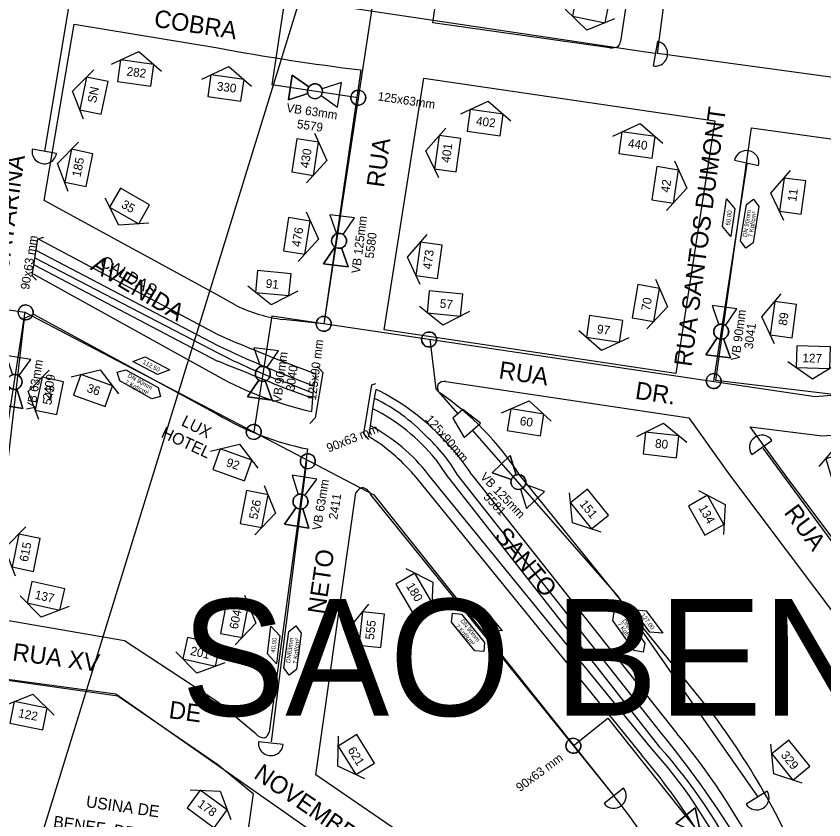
# Model space of a CAD drawing. Extents: x 325709 to 364434, y 7573432 to 7597073.
# Drawn here: x 338412.3 to 338689.2, y 7589383.6 to 7589659.1 of the extents above; entities that cross this region are included whole.
import ezdxf

# ---------------------------------------------------------------- set-up
doc = ezdxf.new("R2010")
doc.units = 0
for name, color, linetype in [('EDIFEXISTENT', 7, 'Continuous'), ('EDIFIDENTIF', 7, 'Continuous'), ('EDIFOBRAEXIS', 7, 'Continuous'), ('FORMATO', 7, 'Continuous'), ('LIMITE_BAIRROS_MUNICIPIOS', 7, 'Continuous'), ('LOGRADOURO', 7, 'Continuous'), ('LOGRADOURO_TEXTO', 7, 'Continuous'), ('NUM_REF', 7, 'Continuous'), ('SIMBOLO', 7, 'Continuous'), ('TEXTO', 7, 'Continuous'), ('TUBO_PEAD_GN_125', 7, 'Continuous'), ('TUBO_PEAD_GN_63', 7, 'Continuous'), ('TUBO_PEAD_GN_90', 7, 'Continuous'), ('VALVULA_PEAD_125', 7, 'Continuous'), ('VALVULA_PEAD_63', 7, 'Continuous'), ('VALVULA_PEAD_90', 7, 'Continuous'), ('VES - BLOQUEIIO', 7, 'Continuous')]:
    doc.layers.add(name, color=color, linetype=linetype)

# ---------------------------------------------------------------- blocks, each defined once
blk = doc.blocks.new('VALVULA_PEAD_90')
at = {"layer": 'VALVULA_PEAD_90'}
for points in [[(-1.14, 0.57), (-4.25, 2.13), (-4.25, -2.13), (-1.14, -0.57)], [(-1.14, -0.57), (-4.25, -2.13), (-4.25, 2.13), (-1.14, 0.57)], [(1.14, -0.57), (4.25, -2.13), (4.25, 2.13), (1.14, 0.57)], [(1.14, -0.57), (4.25, -2.13), (4.25, 2.13), (1.14, 0.57)]]:
    blk.add_lwpolyline(points, dxfattribs=at)
blk.add_circle((0, 0), 1.28, dxfattribs=at)
for start, end in [(90, 270), (153.4349, 180), (270, 90), (0, 26.5651), (333.4349, 0), (180, 206.5651)]:
    blk.add_arc((0, 0), 1.28, start, end, dxfattribs=at)
blk = doc.blocks.new('VALVULA_PEAD_DN_125')
at = {"layer": 'VALVULA_PEAD_125'}
for points in [[(-1.14, 0.57), (-4.25, 2.13), (-4.25, -2.13), (-1.14, -0.57)], [(-1.14, -0.57), (-4.25, -2.13), (-4.25, 2.13), (-1.14, 0.57)], [(1.14, -0.57), (4.25, -2.13), (4.25, 2.13), (1.14, 0.57)], [(1.14, -0.57), (4.25, -2.13), (4.25, 2.13), (1.14, 0.57)]]:
    blk.add_lwpolyline(points, dxfattribs=at)
blk.add_circle((0, 0), 1.28, dxfattribs=at)
for start, end in [(90, 270), (153.4349, 206.5651), (270, 90), (0, 26.5651), (333.4349, 0)]:
    blk.add_arc((0, 0), 1.28, start, end, dxfattribs=at)
blk = doc.blocks.new('INTERLIGACAO')
at = {"layer": 'SIMBOLO'}
blk.add_circle((0, 0), 1.28, dxfattribs=at)
for start, end in [(0, 180), (180, 0)]:
    blk.add_arc((0, 0), 1.28, start, end, dxfattribs=at)
blk = doc.blocks.new('VALVULA_PEAD_DN_63')
at = {"layer": 'VALVULA_PEAD_63'}
for points in [[(-1.14, 0.57), (-4.25, 2.13), (-4.25, -2.13), (-1.14, -0.57)], [(-1.14, -0.57), (-4.25, -2.13), (-4.25, 2.13), (-1.14, 0.57)], [(1.14, -0.57), (4.25, -2.13), (4.25, 2.13), (1.14, 0.57)], [(1.14, -0.57), (4.25, -2.13), (4.25, 2.13), (1.14, 0.57)]]:
    blk.add_lwpolyline(points, dxfattribs=at)
blk.add_circle((0, 0), 1.28, dxfattribs=at)
for start, end in [(90, 270), (153.4349, 206.5651), (270, 90), (0, 26.5651), (333.4349, 0)]:
    blk.add_arc((0, 0), 1.28, start, end, dxfattribs=at)
blk = doc.blocks.new('NUM_REF')
at = {"layer": 'NUM_REF'}
blk.add_lwpolyline([(-4.3125, 0.9375), (0, 3.75), (4.3125, 0.9375)], dxfattribs=at)
blk.add_lwpolyline([(2.875, -1.875), (2.875, 1.875), (-2.875, 1.875), (-2.875, -1.875)], close=True, dxfattribs=at)

msp = doc.modelspace()

# ---------------------------------------------------------------- linework, layer by layer
at = {"layer": 'EDIFEXISTENT'}
for p, q in [((338417.8, 7589570.06), (338419.72, 7589582.72)), ((338419.72, 7589582.72), (338421.83, 7589583.39)), ((338419.26, 7589568.61), (338417.8, 7589570.06)), ((338517.38, 7589536.95), (338514.84, 7589521.37)), ((338515.46, 7589539.1), (338517.38, 7589536.95)), ((338531.48, 7589516.04), (338534.18, 7589532.76)), ((338534.18, 7589532.76), (338535.65, 7589533.21)), ((338514.84, 7589521.37), (338512.96, 7589519.47)), ((338533.25, 7589514.03), (338531.48, 7589516.04))]:
    msp.add_line(p, q, dxfattribs=at)
at = {"layer": 'EDIFOBRAEXIS'}
for p, q in [((338420.05, 7589582.65), (338481.39, 7589549.93)), ((338419.07, 7589578.93), (338481.39, 7589546.22)), ((338418.72, 7589576.31), (338481.39, 7589543.7)), ((338418.43, 7589573.85), (338481.34, 7589540.78)), ((338418.08, 7589570.72), (338481.39, 7589535.67)), ((338514.06, 7589529.81), (338504.56, 7589533.64)), ((338504.86, 7589531.46), (338513.91, 7589528.16)), ((338556.02, 7589507.28), (338559.67, 7589501.91)), ((338548.62, 7589501.91), (338626.71, 7589405.88)), ((338629.62, 7589408.62), (338553.69, 7589501.91)), ((338559.67, 7589501.91), (338632.89, 7589408.57)), ((338633.69, 7589413.1), (338563.62, 7589501.91)), ((338568.51, 7589501.91), (338638.81, 7589413.2))]:
    msp.add_line(p, q, dxfattribs=at)
for points in [[(338515.03, 7589536.55), (338514.32, 7589532.42), (338514.06, 7589529.81), (338513.91, 7589528.16), (338513.5, 7589523.58)], [(338533.15, 7589515.05), (338533.79, 7589518.67), (338534.58, 7589524.55), (338535.19, 7589528.04), (338535.67, 7589531.16)]]:
    msp.add_lwpolyline(points, dxfattribs=at)
for centre, radius, start, end in [((338714.55, 7590086.9), 585.4, 246.52925, 250.07296), ((338650.48, 7589903.4), 395.19, 244.6678, 249.8454), ((338564.21, 7589702.7), 179.27, 242.4875, 250.5675), ((345312.92, 7606444.85), 18232.18, 247.994464, 248.074002), ((338540.98, 7589645.21), 124.7, 241.4547, 257.268), ((338500.09, 7589458.95), 80.5, 44.7645, 63.7681), ((338508.53, 7589473.09), 61.08, 43.5684, 64.1231), ((338504.23, 7589464.91), 66.92, 39.2842, 63.029), ((338504.21, 7589463.35), 62.73, 37.9331, 61.8701), ((338498.49, 7589458.54), 66.29, 40.862, 58.4722), ((338513.38, 7589471.96), 58.49, 30.8034, 47.6465), ((338501.36, 7589458.29), 80.07, 33.0112, 45.7416), ((338367.52, 7589196.38), 343.24, 31.8919, 39.1527), ((338464.75, 7589267.68), 226.87, 27.1382, 39.8975), ((338500.68, 7589291.94), 173.9, 25.42, 42.142), ((338498.45, 7589287.63), 180.83, 25.8892, 41.9748), ((338452.49, 7589258.39), 228.27, 26.8227, 40.2503)]:
    msp.add_arc(centre, radius, start, end, dxfattribs=at)
at = {"layer": 'LIMITE_BAIRROS_MUNICIPIOS'}
msp.add_lwpolyline([(338657.19, 7589909.08), (338624.06, 7589719.21), (338521.53, 7589704.01), (338334.9, 7589099.85)], dxfattribs=at)
at = {"layer": 'LOGRADOURO'}
for p, q in [((338555.1, 7589656.84), (338569.67, 7589755.95)), ((338632.15, 7589646.32), (338637.59, 7589687.34)), ((338624.08, 7589681.1), (338619.44, 7589650.41)), ((338421.93, 7589595.95), (338432.15, 7589656.36)), ((338432.15, 7589656.36), (338481.39, 7589648.25)), ((338615.87, 7589648.27), (338555.1, 7589656.84)), ((338720.83, 7589634.12), (338632.15, 7589646.32)), ((338530.51, 7589640.66), (338517.75, 7589553.63)), ((338538.44, 7589551.61), (338552.03, 7589637.9)), ((338552.03, 7589637.9), (338651.78, 7589623.28)), ((338651.78, 7589623.28), (338638.48, 7589536.66)), ((338652.13, 7589534.18), (338664.44, 7589620.88)), ((338664.44, 7589620.88), (338720.62, 7589612.92)), ((338481.39, 7589563.44), (338421.93, 7589595.95)), ((338487.72, 7589559.9), (338481.39, 7589563.44)), ((338409.03, 7589501.91), (338415.17, 7589555.61)), ((338517.75, 7589553.63), (338503.87, 7589555.09)), ((338638.48, 7589536.66), (338538.44, 7589551.61)), ((338559.61, 7589533.87), (338642.92, 7589521.46)), ((338642.92, 7589521.46), (338656.81, 7589501.91)), ((338675.88, 7589501.91), (338663.91, 7589518.27)), ((338512.13, 7589510.74), (338511.03, 7589501.91)), ((338511.03, 7589501.91), (338499.08, 7589413.67)), ((338651.82, 7589419.05), (338584.83, 7589501.91)), ((338656.81, 7589501.91), (338728.26, 7589406.81)), ((338724.39, 7589437.14), (338675.88, 7589501.91)), ((338515.08, 7589399.05), (338528.72, 7589495.74)), ((338533.93, 7589494.95), (338617.18, 7589391.82)), ((338494.46, 7589413.12), (338481.39, 7589423.97)), ((338481.39, 7589402.52), (338493.56, 7589392.68)), ((338651.35, 7589305.48), (338515.08, 7589399.05)), ((338493.56, 7589392.68), (338483.58, 7589320.23))]:
    msp.add_line(p, q, dxfattribs=at)
for points in [[(338415.17, 7589555.61), (338418.19, 7589556.96), (338481.39, 7589522.6)], [(338736.49, 7589533.78), (338693.46, 7589529.32), (338652.13, 7589534.18)], [(338663.91, 7589518.27), (338688.6, 7589515.25), (338746.27, 7589519.49)], [(338481.39, 7589423.97), (338449.46, 7589444.91), (338402.33, 7589453.06)], [(338397.17, 7589433.19), (338447.14, 7589426.11), (338481.39, 7589402.52)]]:
    msp.add_lwpolyline(points, dxfattribs=at)
for centre, radius, start, end in [((338616.03, 7589650.92), 3.44, 322.8751, 351.4923), ((338623.79, 7590407.4), 772.39, 259.37622, 263.0637), ((338616.48, 7589652.78), 4.56, 262.2398, 300.2495), ((338510.65, 7589607.44), 52.78, 244.2475, 262.6193), ((338559.08, 7589531.14), 2.78, 78.9382, 140.0699), ((338559.67, 7589531.78), 2.96, 157.3665, 211.5711), ((338500.91, 7589447.59), 99.96, 32.9145, 55.7623), ((338532.03, 7589608.1), 99.37, 239.361, 258.4443), ((338533.2, 7589492.41), 5.58, 115.0641, 143.4092), ((338530.42, 7589493.79), 3.69, 18.2377, 83.5725), ((338446.05, 7589267.15), 255.76, 20.8254, 36.434), ((338497.57, 7589415.78), 4.1, 220.627, 269.0488), ((338495.73, 7589414.73), 3.52, 300.2266, 342.4096), ((338486.9, 7589285.87), 167.93, 6.7787, 39.1214)]:
    msp.add_arc(centre, radius, start, end, dxfattribs=at)
at = {"layer": 'SIMBOLO'}
for points in [[(338658.71, 7589593.04), (338657.33, 7589583.53), (338654.42, 7589586.98), (338655.79, 7589596.49)], [(338660.65, 7589582.03), (338662.62, 7589594.5), (338665.12, 7589596.32), (338665.12, 7589596.32), (338666.94, 7589593.82), (338664.97, 7589581.35), (338662.47, 7589579.53), (338662.47, 7589579.53)], [(338460.78, 7589536.26), (338452.3, 7589540.77), (338456.53, 7589542.34), (338465.01, 7589537.83)], [(338449.92, 7589537.92), (338460.94, 7589531.76), (338461.78, 7589528.78), (338461.78, 7589528.78), (338458.81, 7589527.94), (338447.79, 7589534.1), (338446.95, 7589537.08), (338446.95, 7589537.08)], [(338571.49, 7589519.6), (338565.42, 7589524.25), (338562.03, 7589521.28), (338565.85, 7589514.66)], [(338564.98, 7589454.16), (338572.91, 7589444.34), (338572.59, 7589441.26), (338572.59, 7589441.26), (338569.51, 7589441.59), (338561.58, 7589451.41), (338561.91, 7589454.49), (338561.91, 7589454.49)], [(338574.44, 7589448.57), (338568.25, 7589455.92), (338572.76, 7589455.8), (338578.95, 7589448.45)], [(338620.4, 7589454.44), (338627.77, 7589444.18), (338627.27, 7589441.13), (338627.27, 7589441.13), (338624.21, 7589441.63), (338616.85, 7589451.89), (338617.35, 7589454.94), (338617.35, 7589454.94)], [(338629.52, 7589447.97), (338623.81, 7589455.71), (338628.31, 7589455.3), (338634.02, 7589447.56)], [(338502.64, 7589446.63), (338501.5, 7589437.09), (338498.5, 7589440.47), (338499.65, 7589450.01)], [(338504.06, 7589435.7), (338505.73, 7589448.21), (338508.19, 7589450.09), (338508.19, 7589450.09), (338510.06, 7589447.64), (338508.4, 7589435.12), (338505.94, 7589433.24), (338505.94, 7589433.24)]]:
    msp.add_lwpolyline(points, close=True, dxfattribs=at)
at = {"layer": 'TUBO_PEAD_GN_125'}
for p, q in [((338544.24, 7589727.3), (338517.75, 7589553.63)), ((338669.8, 7589393.44), (338662.54, 7589389.02))]:
    msp.add_line(p, q, dxfattribs=at)
msp.add_lwpolyline([(338568.67, 7589517.13), (338618.33, 7589460.48), (338666.41, 7589391.62)], dxfattribs=at)
msp.add_arc((338666.17, 7589391.23), 4.25, 211.2883, 31.2883, dxfattribs=at)
at = {"layer": 'TUBO_PEAD_GN_63'}
for p, q in [((338467.18, 7589881.59), (338421.99, 7589612.77)), ((338631.24, 7589646.28), (338432.62, 7589675.98)), ((338504.43, 7589665.24), (338499.9, 7589635.59)), ((338632.12, 7589650.43), (338630.67, 7589642.05)), ((338529.57, 7589631.15), (338499.9, 7589635.59)), ((338426.18, 7589612.05), (338417.8, 7589613.5)), ((338415.24, 7589557.72), (338371.61, 7589274.36)), ((338664.45, 7589508.79), (338671.41, 7589513.67)), ((338499.83, 7589410.32), (338511.97, 7589506.45)), ((338396.2, 7589433.6), (338446.51, 7589426.78)), ((338446.51, 7589426.78), (338651.03, 7589283.72)), ((338503.84, 7589409.44), (338495.38, 7589410.3))]:
    msp.add_line(p, q, dxfattribs=at)
msp.add_lwpolyline([(338668.23, 7589511.01), (338731.27, 7589425.51), (338737.5, 7589417.73), (338740.61, 7589410.74), (338746.82, 7589399.15), (338753.85, 7589300.07)], dxfattribs=at)
for centre, start, end in [((338631.4, 7589646.24), 260.1988, 80.1988), ((338421.99, 7589612.77), 170.1988, 350.1988), ((338667.93, 7589511.23), 35.0202, 215.0202), ((338499.61, 7589409.87), 174.1421, 354.1421)]:
    msp.add_arc(centre, 4.25, start, end, dxfattribs=at)
at = {"layer": 'TUBO_PEAD_GN_90'}
for p, q in [((338658.54, 7589609.72), (338666.84, 7589607.88)), ((338651.43, 7589534.01), (338662.86, 7589608.47)), ((338193.57, 7589589.34), (338415.28, 7589557.67)), ((338499.99, 7589556.38), (338493.75, 7589516.59)), ((338499.99, 7589556.38), (338686.21, 7589528.75)), ((338686.21, 7589528.75), (338772.88, 7589535.62)), ((338534.93, 7589494.98), (338617.18, 7589391.82)), ((338603.3, 7589409.01), (338615.13, 7589418.45)), ((338615.13, 7589418.45), (338664.09, 7589357.04)), ((338620.5, 7589394.47), (338613.85, 7589389.17))]:
    msp.add_line(p, q, dxfattribs=at)
for points in [[(338415.23, 7589557.67), (338534.91, 7589495.06), (338534.91, 7589495.06)], [(338554.14, 7589548.33), (338556.22, 7589531.33), (338563.73, 7589522.77)]]:
    msp.add_lwpolyline(points, dxfattribs=at)
for centre, start, end in [((338662.69, 7589608.8), 347.5117, 167.5117), ((338617.18, 7589391.82), 218.5626, 38.5626)]:
    msp.add_arc(centre, 4.25, start, end, dxfattribs=at)

# ---------------------------------------------------------------- block references
at = {"layer": 'FORMATO'}
for p, xscale, yscale, rotation in [((338609.34, 7589661.64), 1.9999999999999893, 1.9999999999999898, 168.96254512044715), ((338453.28, 7589639.57), 1.999999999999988, 1.9999999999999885, -7.94138075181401), ((338438.96, 7589631.85), 1.9999999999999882, 1.9999999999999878, 78.14993266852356), ((338484.2, 7589634.46), 1.999999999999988, 1.9999999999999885, -7.94138075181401), ((338573.07, 7589622.57), 1.9999999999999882, 1.9999999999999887, -7.94138075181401), ((338625.16, 7589614.89), 1.9999999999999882, 1.9999999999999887, -7.94138075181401), ((338511.37, 7589610.79), 1.9999999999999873, 1.9999999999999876, -98.91170347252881), ((338560.21, 7589611.96), 1.999999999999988, 1.9999999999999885, 82.05861924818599), ((338433.79, 7589607.09), 1.9999999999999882, 1.9999999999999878, 78.14993266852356), ((338634.78, 7589601.26), 1.9999999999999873, 1.9999999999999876, -98.91170347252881), ((338678.49, 7589597.4), 1.9999999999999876, 1.9999999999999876, 82.35482051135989), ((338451.18, 7589594.03), 1.999999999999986, 1.9999999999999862, 150.31111789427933), ((338508.5, 7589583.78), 1.9999999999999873, 1.9999999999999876, -98.91170347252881), ((338553.85, 7589575.43), 1.999999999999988, 1.9999999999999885, 82.05861924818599), ((338500.44, 7589567.59), 1.9999999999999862, 1.9999999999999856, 174.3411130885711), ((338628.15, 7589560.76), 1.9999999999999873, 1.999999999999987, -99.78811532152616), ((338559.29, 7589560.6), 1.9999999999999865, 1.9999999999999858, 174.3411130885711), ((338675.32, 7589555.07), 1.9999999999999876, 1.9999999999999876, 82.35482051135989), ((338614.02, 7589551.92), 1.9999999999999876, 1.9999999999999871, 171.95217960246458), ((338685.57, 7589542.2), 1.9999999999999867, 1.9999999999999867, 178.33709592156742), ((338438.62, 7589530.79), 1.9999999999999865, 1.9999999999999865, -19.58283950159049), ((338423.72, 7589528.93), 1.9999999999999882, 1.9999999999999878, 78.14993266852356), ((338586.93, 7589519.86), 1.9999999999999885, 1.9999999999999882, -9.306892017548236), ((338633.39, 7589512.13), 1.999999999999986, 1.9999999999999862, -6.512197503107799), ((338486.39, 7589505.33), 1.9999999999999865, 1.9999999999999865, -19.58283950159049), ((338696.44, 7589505.39), 1.9999999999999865, 1.9999999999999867, 16.514224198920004), ((338493.88, 7589490.12), 1.9999999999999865, 1.9999999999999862, -100.98203917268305), ((338608.89, 7589490.16), 1.9999999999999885, 1.999999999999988, 128.933107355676), ((338648.86, 7589488.03), 1.9999999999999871, 1.9999999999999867, -60.475448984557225), ((338415.73, 7589475.17), 1.9999999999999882, 1.9999999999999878, 78.14993266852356), ((338548.66, 7589461.32), 1.9999999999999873, 1.999999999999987, -59.53224246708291), ((338422.51, 7589460.41), 1.9999999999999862, 1.9999999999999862, 167.50707264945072), ((338487.15, 7589452.46), 1.9999999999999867, 1.9999999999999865, -100.98203917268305), ((338534.17, 7589448.78), 1.9999999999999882, 1.9999999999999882, 83.79066218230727), ((338475.82, 7589441.16), 1.9999999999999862, 1.9999999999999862, 167.50707264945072), ((338416.54, 7589419.31), 1.9999999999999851, 1.9999999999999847, -11.292539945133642), ((338528.91, 7589405.97), 1.9999999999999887, 1.9999999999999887, 121.65814168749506), ((338677.85, 7589404.06), 1.9999999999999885, 1.999999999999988, 128.933107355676), ((338477.78, 7589387.32), 1.9999999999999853, 1.9999999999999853, -35.99473116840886)]:
    msp.add_blockref('NUM_REF', p, dxfattribs=dict(at, xscale=xscale, yscale=yscale, rotation=rotation))
at = {"layer": 'SIMBOLO'}
for p, xscale, yscale, rotation in [((338529.57, 7589631.15), 2, 2, -8.506999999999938), ((338415.57, 7589557.55), 1.9999999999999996, 1.9999999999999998, 80.91199999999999), ((338517.75, 7589553.63), 2, 2, 82.882), ((338553.87, 7589548.27), 2.0000000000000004, 1.9999999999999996, 22.031790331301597), ((338651.43, 7589534.01), 2.0000000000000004, 1.9999999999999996, 22.031790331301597), ((338493.75, 7589516.59), 2, 2, 82.882), ((338512.3, 7589506.53), 2.0000000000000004, 1.9999999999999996, 22.031790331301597), ((338603.33, 7589408.99), 1.9999999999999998, 2.0000000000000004, 36.49404400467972)]:
    msp.add_blockref('INTERLIGACAO', p, dxfattribs=dict(at, xscale=xscale, yscale=yscale, rotation=rotation))
at = {"layer": 'VALVULA_PEAD_125', "xscale": 1.9999999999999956}
for p, yscale, rotation in [((338523, 7589582.08), 1.9999999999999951, 82.88228201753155), ((338584.48, 7589499.4), 1.9999999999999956, -46.20646029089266)]:
    msp.add_blockref('VALVULA_PEAD_DN_125', p, dxfattribs=dict(at, yscale=yscale, rotation=rotation))
at = {"layer": 'VALVULA_PEAD_90'}
for p, xscale, yscale, rotation in [((338654, 7589550.94), 1.9999999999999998, 1.9999999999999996, 82.65553179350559), ((338496.87, 7589536.48), 1.9999999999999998, 1.9999999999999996, 82.65553179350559), ((338647.08, 7589378.38), 1.9999999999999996, 1.9999999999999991, -51.43745252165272)]:
    msp.add_blockref('VALVULA_PEAD_90', p, dxfattribs=dict(at, xscale=xscale, yscale=yscale, rotation=rotation))
at = {"layer": 'VES - BLOQUEIIO'}
for p, xscale, yscale, rotation in [((338514.74, 7589633.37), 1.9999999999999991, 1.999999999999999, -8.506585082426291), ((338411.76, 7589533.73), 1.9999999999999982, 1.9999999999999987, 80.91156229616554), ((338509.79, 7589492.7), 1.9999999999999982, 1.9999999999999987, 80.91156229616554)]:
    msp.add_blockref('VALVULA_PEAD_DN_63', p, dxfattribs=dict(at, xscale=xscale, yscale=yscale, rotation=rotation))

# ---------------------------------------------------------------- texts
for s, rotation, p in [('282', 352.6097, (338450.03, 7589638.79)), ('330', 352.6097, (338480.95, 7589633.68)), ('SN', 78.7011, (338439.63, 7589629.13)), ('125x63mm', 351.493, (338536.09, 7589630.25)), ('VB 63mm', 351.4934, (338504.81, 7589626.28)), ('5579', 351.4934, (338508.41, 7589620.75)), ('402', 352.9442, (338569.82, 7589621.77)), ('440', 352.6189, (338621.9, 7589614.11)), ('401', 82.6097, (338560.99, 7589608.71)), ('430', 81.0407, (338512.59, 7589606.85)), ('185', 78.7011, (338434.35, 7589603.79)), ('42', 81.0407, (338636.19, 7589598.47)), ('11', 82.3072, (338679.71, 7589595.37)), ('35', 330.2635, (338448.08, 7589593.7)), ('VB 125mm', 82.8823, (338530.15, 7589570.74)), ('476', 81.0407, (338509.73, 7589579.85)), ('90x63 mm', 80.912, (338416.72, 7589565.2)), ('5580', 82.8823, (338534.83, 7589575.91)), ('473', 82.6097, (338554.63, 7589572.18)), ('91', 354.2935, (338497.74, 7589566.03)), ('57', 354.2935, (338557.42, 7589559.18)), ('70', 80.1642, (338629.51, 7589557.96)), ('VB 90mm', 82.6555, (338660.26, 7589540.85)), ('89', 82.3072, (338676.52, 7589552.88)), ('97', 351.9045, (338611.26, 7589550.47)), ('3041', 82.6555, (338664.81, 7589544.85)), ('125x90 mm', 82.882, (338515.07, 7589527.3)), ('VB 90mm', 82.6555, (338503.13, 7589526.4)), ('127', 358.2895, (338681.82, 7589540.48)), ('VB 63mm', 80.9116, (338418.74, 7589523.74)), ('3040', 82.6555, (338507.68, 7589530.39)), ('2409', 80.9116, (338424.3, 7589527.27)), ('543', 78.7011, (338424.28, 7589525.63)), ('36', 341.3456, (338436.29, 7589530.38)), ('60', 351.2442, (338584.81, 7589518.98)), ('90x63 mm', 22.0318, (338519.45, 7589509.5)), ('80', 354.4163, (338631.21, 7589511.2)), ('92', 341.3456, (338484.05, 7589504.91)), ('VB 125mm', 313.7935, (338571.17, 7589501)), ('VB 63mm', 80.9116, (338516.78, 7589482.7)), ('2411', 80.9116, (338522.36, 7589486.39)), ('5581', 313.7935, (338572.24, 7589494.11)), ('526', 78.5868, (338495, 7589486.43)), ('151', 308.9331, (338605.28, 7589491.8)), ('134', 299.5246, (338646.12, 7589490.56)), ('615', 78.7011, (338416.29, 7589471.88)), ('180', 301.3613, (338545.85, 7589463.76)), ('137', 347.4594, (338418.5, 7589459.44)), ('604', 78.5868, (338488.26, 7589448.77)), ('555', 83.7907, (338534.92, 7589445.23)), ('201', 347.4594, (338471.81, 7589440.18)), ('122', 348.5934, (338412.84, 7589418.84)), ('621', 301.6581, (338525.82, 7589407.51)), ('329', 308.9331, (338674.25, 7589405.71)), ('90x63 mm', 36.494, (338585.03, 7589393.09)), ('178', 323.8912, (338474.23, 7589388.44))]:
    msp.add_text(s, height=3, rotation=rotation).set_placement(p)
at = {"layer": 'EDIFIDENTIF'}
for s, rotation, p in [('CALDAS', 329.3998, (338440.67, 7589573.8)), ('LUX', 333.4612, (338468.6, 7589518.95)), ('HOTEL', 335.0779, (338461.67, 7589514.9)), ('USINA DE', 351.8869, (338436.07, 7589387.98)), ('BENEF. DE LEITE', 351.8869, (338424.85, 7589381.1))]:
    msp.add_text(s, height=4, rotation=rotation, dxfattribs=at).set_placement(p)
at = {"layer": 'LIMITE_BAIRROS_MUNICIPIOS'}
msp.add_text('SAO BENEDITO', height=40, dxfattribs=at).set_placement((338468.86, 7589419.27))
at = {"layer": 'LOGRADOURO_TEXTO'}
for s, rotation, p in [('COBRA', 351.2235, (338459.3, 7589655.5)), ('RUA SANTOS DUMONT', 82.3637, (338643.77, 7589538.76)), ('RUA', 82.3637, (338538.36, 7589600.17)), ('CATARINA', 81.7587, (338409.51, 7589571.02)), ('AVENIDA', 329.0298, (338437.41, 7589572.41)), ('RUA', 351.4983, (338577.51, 7589534.96)), ('DR.', 351.4983, (338624.26, 7589527.97)), ('RUA', 306.8277, (338675.3, 7589488.89)), ('SANTO', 309.4367, (338575.98, 7589480.79)), ('NETO', 81.5585, (338518.11, 7589453.83)), ('RUA XV', 352.4083, (338410.82, 7589438.3)), ('DE', 352.0606, (338464.4, 7589418.51)), ('NOVEMBRO', 325.525, (338493.39, 7589398.2))]:
    msp.add_text(s, height=6, rotation=rotation, dxfattribs=at).set_placement(p)
at = {"layer": 'TEXTO'}
for s, height, rotation, p in [('60,00', 1.5, 81.774, (338656.98, 7589587.27)), ('DN 90mm', 1.5, 81.0334, (338662.81, 7589583.31)), ('7 Kgf/cm²', 1.5, 81.0334, (338664.72, 7589583.24)), ('112,50', 1.5, 331.9705, (338455.49, 7589540.07)), ('DN 90mm', 1.5, 330.7777, (338450.37, 7589535.45)), ('7 Kgf/cm²', 1.5, 333.3325, (338449.43, 7589533.13)), ('125x90mm', 3, 311.2387, (338552.34, 7589520.78)), ('166,00', 1.5, 310.1208, (338570.9, 7589454.14)), ('127,00', 1.5, 306.4143, (338626.35, 7589453.76)), ('7 Kgf/cm²', 1.5, 311.4827, (338562.74, 7589449.9)), ('DN 90mm', 1.5, 308.928, (338564.48, 7589451.7)), ('7 Kgf/cm²', 1.5, 305.6736, (338618.35, 7589450.71)), ('DN63mm', 1.5, 305.6736, (338619.93, 7589451.77)), ('40,00', 1.5, 83.1646, (338501.06, 7589440.82)), ('DN63mm', 1.5, 82.4089, (338506.23, 7589437.31)), ('7 Kgf/cm²', 1.5, 84.9637, (338508.69, 7589437.01))]:
    msp.add_text(s, height=height, rotation=rotation, dxfattribs=at).set_placement(p)

doc.saveas('drawing.dxf')
